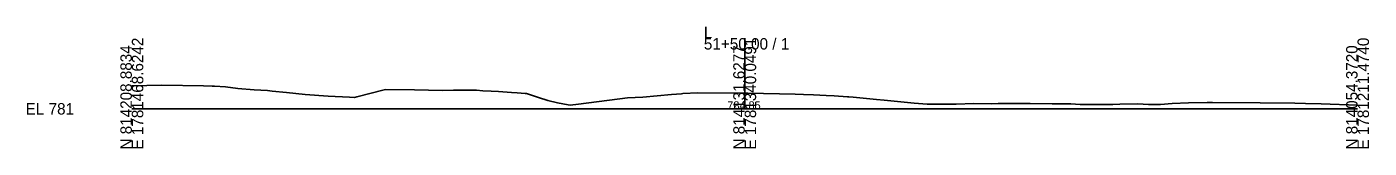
# Model space of a CAD drawing. Extents: x -26 to 7903, y -10 to 9573.
# Drawn here: x 1974.3 to 2302.8, y 2490.3 to 2520.2 of the extents above; entities that cross this region are included whole.
import ezdxf

# ---------------------------------------------------------------- set-up
doc = ezdxf.new("R2010")
doc.units = 0
for name, color, linetype in [('Exist Cross Section Cell', 7, 'Continuous'), ('Exist XS Center Line Elevation Label', 7, 'Continuous'), ('Exist XS Ground Line', 7, 'Continuous')]:
    doc.layers.add(name, color=color, linetype=linetype)

msp = doc.modelspace()

# ---------------------------------------------------------------- linework, layer by layer
at = {"layer": 'Exist Cross Section Cell'}
for p, q in [((2150, 2500), (2150, 2517.37)), ((2000, 2500), (2150, 2500)), ((2150, 2500), (2300, 2500))]:
    msp.add_line(p, q, dxfattribs=at)
at = {"layer": 'Exist XS Ground Line'}
for p, q in [((2000, 2505.68), (2007.38, 2505.79)), ((2007.38, 2505.79), (2017.53, 2505.62)), ((2017.53, 2505.62), (2019.63, 2505.59)), ((2019.63, 2505.59), (2020.2, 2505.56)), ((2020.2, 2505.56), (2022.95, 2505.42)), ((2022.95, 2505.42), (2025.93, 2505.02)), ((2025.93, 2505.02), (2029.98, 2504.68)), ((2029.98, 2504.68), (2033.2, 2504.5)), ((2033.2, 2504.5), (2034.31, 2504.37)), ((2034.31, 2504.37), (2037.89, 2504.01)), ((2037.89, 2504.01), (2042.45, 2503.5)), ((2042.45, 2503.5), (2048.02, 2503.13)), ((2055.06, 2502.91), (2061.74, 2504.65)), ((2061.74, 2504.65), (2062.08, 2504.76)), ((2062.08, 2504.76), (2069.22, 2504.7)), ((2069.22, 2504.7), (2076.06, 2504.53)), ((2076.06, 2504.53), (2078.73, 2504.58)), ((2078.73, 2504.58), (2082.59, 2504.57)), ((2082.59, 2504.57), (2084.4, 2504.57)), ((2084.4, 2504.57), (2085.92, 2504.43)), ((2085.92, 2504.43), (2087.99, 2504.3)), ((2087.99, 2504.3), (2089.74, 2504.22)), ((2089.74, 2504.22), (2092.95, 2504)), ((2092.95, 2504), (2094.31, 2503.96)), ((2094.31, 2503.96), (2096.28, 2503.78)), ((2096.28, 2503.78), (2096.63, 2503.73)), ((2096.63, 2503.73), (2099.54, 2502.78)), ((2125.06, 2502.9), (2132.08, 2503.49)), ((2132.08, 2503.49), (2134.52, 2503.71)), ((2134.52, 2503.71), (2134.87, 2503.74)), ((2134.87, 2503.74), (2138.5, 2503.94)), ((2138.5, 2503.94), (2150, 2503.85)), ((2150, 2503.85), (2150.31, 2503.85)), ((2150.31, 2503.85), (2150.81, 2503.84)), ((2150.81, 2503.84), (2162.37, 2503.6)), ((2162.37, 2503.6), (2164.38, 2503.52)), ((2164.38, 2503.52), (2166.88, 2503.43)), ((2166.88, 2503.43), (2169.93, 2503.27)), ((2048.02, 2503.13), (2053.25, 2502.88)), ((2053.25, 2502.88), (2054.48, 2502.8)), ((2054.48, 2502.8), (2055.06, 2502.91)), ((2099.54, 2502.78), (2101.83, 2502.05)), ((2101.83, 2502.05), (2104.16, 2501.44)), ((2104.16, 2501.44), (2106.81, 2501.02)), ((2106.81, 2501.02), (2107.32, 2500.92)), ((2107.32, 2500.92), (2109.35, 2501.17)), ((2109.35, 2501.17), (2121.35, 2502.68)), ((2121.35, 2502.68), (2125.06, 2502.9)), ((2169.93, 2503.27), (2171.93, 2503.18)), ((2171.93, 2503.18), (2175.17, 2502.95)), ((2175.17, 2502.95), (2175.52, 2502.93)), ((2175.52, 2502.93), (2176.53, 2502.84)), ((2176.53, 2502.84), (2182.25, 2502.29)), ((2182.25, 2502.29), (2184.15, 2502.11)), ((2184.15, 2502.11), (2191.51, 2501.43)), ((2191.51, 2501.43), (2194.64, 2501.14)), ((2194.64, 2501.14), (2195.71, 2501.11)), ((2195.71, 2501.11), (2197.83, 2501.13)), ((2197.83, 2501.13), (2200.57, 2501.18)), ((2200.57, 2501.18), (2201.74, 2501.18)), ((2201.74, 2501.18), (2206.11, 2501.27)), ((2206.11, 2501.27), (2210.53, 2501.25)), ((2210.53, 2501.25), (2212.07, 2501.28)), ((2212.07, 2501.28), (2213.81, 2501.28)), ((2213.81, 2501.28), (2219.87, 2501.32)), ((2219.87, 2501.32), (2225.26, 2501.22)), ((2225.26, 2501.22), (2228.04, 2501.25)), ((2228.04, 2501.25), (2229.83, 2501.2)), ((2229.83, 2501.2), (2232.11, 2501.07)), ((2232.11, 2501.07), (2234.77, 2501.05)), ((2234.77, 2501.05), (2240.12, 2501.09)), ((2240.12, 2501.09), (2241.83, 2501.14)), ((2241.83, 2501.14), (2246.23, 2501.25)), ((2246.23, 2501.25), (2248.86, 2501.09)), ((2248.86, 2501.09), (2251.79, 2501.09)), ((2251.79, 2501.09), (2254.64, 2501.28)), ((2254.64, 2501.28), (2258.6, 2501.51)), ((2258.6, 2501.51), (2263.19, 2501.53)), ((2263.19, 2501.53), (2264.52, 2501.56)), ((2264.52, 2501.56), (2276.13, 2501.5)), ((2276.13, 2501.5), (2284.65, 2501.4)), ((2284.65, 2501.4), (2287.22, 2501.32)), ((2287.22, 2501.32), (2291.1, 2501.19)), ((2291.1, 2501.19), (2300, 2500.9))]:
    msp.add_line(p, q, dxfattribs=at)

# ---------------------------------------------------------------- texts
at = {"layer": 'Exist Cross Section Cell'}
for s, p in [('L', (2140, 2517.37)), ('51+50.00 / 1', (2140, 2514.57)), ('EL 781', (1974, 2498.6))]:
    msp.add_text(s, height=2.8, dxfattribs=at).set_placement(p)
for s, p in [('E 1781468.6242', (2002.8, 2490)), ('E 1781340.0491', (2152.8, 2490)), ('E 1781211.4740', (2302.8, 2490)), ('N 814208.8834', (2000, 2490)), ('N 814131.6277', (2150, 2490)), ('N 814054.3720', (2300, 2490))]:
    msp.add_text(s, height=2.8, rotation=90, dxfattribs=at).set_placement(p)
at = {"layer": 'Exist XS Center Line Elevation Label'}
msp.add_text('784.85', height=2, dxfattribs=at).set_placement((2145.74, 2499.85))

doc.saveas('drawing.dxf')
